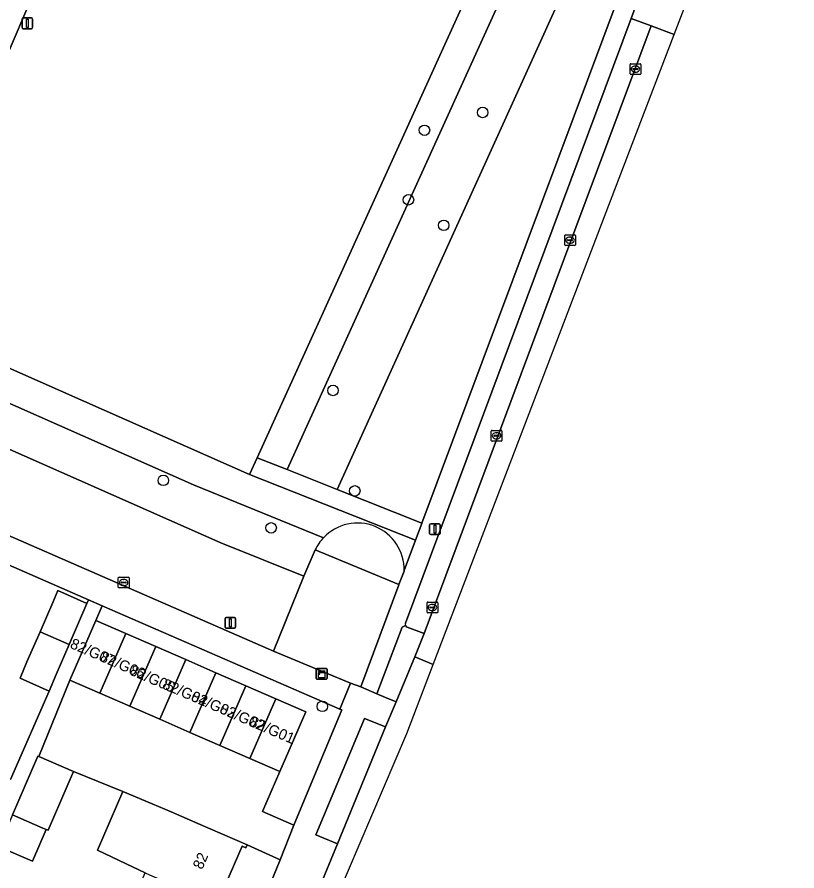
# Model space of a CAD drawing. Extents: x 162803 to 163818, y 381639 to 382475.
# Drawn here: x 163657.9 to 163730.5, y 381872 to 381951.4 of the extents above; entities that cross this region are included whole.
import ezdxf

# ---------------------------------------------------------------- set-up
doc = ezdxf.new("R2010")
doc.units = 0
for name, color, linetype in [('IMGEO_Boom', 7, 'Continuous'), ('IMGEO_Erf', 7, 'Continuous'), ('IMGEO_Groenvoorziening', 7, 'Continuous'), ('IMGEO_Kast', 7, 'Continuous'), ('IMGEO_Kolk', 7, 'Continuous'), ('IMGEO_Lichtmast', 7, 'Continuous'), ('IMGEO_Muur', 7, 'Continuous'), ('IMGEO_Pand', 7, 'Continuous'), ('IMGEO_Pand_nummerreeks', 7, 'Continuous'), ('IMGEO_Parkeervlak_open', 7, 'Continuous'), ('IMGEO_Rijbaan_lokaal_open', 7, 'Continuous'), ('IMGEO_Rioolput', 7, 'Continuous'), ('IMGEO_Voetpad_gesloten', 7, 'Continuous'), ('IMGEO_Voetpad_open', 7, 'Continuous')]:
    doc.layers.add(name, color=color, linetype=linetype)

msp = doc.modelspace()

# ---------------------------------------------------------------- linework, layer by layer
at = {"layer": 'IMGEO_Boom'}
for centre in [(163701.24, 381942.54), (163695.826, 381940.882), (163694.334, 381934.413), (163697.62, 381932.038), (163687.319, 381916.672), (163671.533, 381908.302), (163689.343, 381907.323), (163681.555, 381903.88), (163686.328, 381887.273)]:
    msp.add_circle(centre, 0.489, dxfattribs=at)
at = {"layer": 'IMGEO_Erf'}
for points in [[(163657.309, 381880.473), (163660.892, 381888.691), (163658.201, 381889.893), (163658.843, 381891.426), (163660.057, 381894.217), (163661.24, 381896.936), (163661.713, 381898.049), (163664.398, 381896.854), (163664.575, 381897.191), (163653.12, 381902.174)], [(163655.557, 381838.677), (163657.936, 381844.195), (163660.314, 381849.713), (163662.692, 381855.232), (163665.07, 381860.748), (163662.6, 381861.813), (163662.044, 381862.053), (163664.441, 381867.562), (163664.978, 381867.331), (163667.449, 381866.268), (163669.827, 381871.785), (163668.065, 381872.621), (163665.389, 381873.891), (163667.768, 381879.361), (163663.181, 381881.21), (163660.815, 381875.738), (163660.636, 381875.815), (163659.355, 381872.854), (163656.469, 381874.101)]]:
    msp.add_lwpolyline(points, dxfattribs=at)
for points in [[(163688.132, 381886.943), (163687.942, 381887.026), (163665.839, 381896.641), (163665.257, 381895.26), (163668.048, 381894.046), (163670.839, 381892.832), (163673.63, 381891.618), (163676.42, 381890.404), (163679.211, 381889.19), (163682.002, 381887.976), (163684.793, 381886.762), (163682.377, 381881.208), (163680.759, 381877.488), (163683.678, 381876.215)], [(163677.466, 381860.963), (163682.334, 381872.821), (163682.405, 381873), (163679.336, 381874.399), (163679.208, 381874.103), (163678.851, 381874.257), (163676.539, 381868.893), (163674.161, 381863.375), (163671.782, 381857.856), (163669.404, 381852.338), (163667.026, 381846.821), (163664.647, 381841.303), (163662.268, 381835.783), (163659.89, 381830.265), (163657.512, 381824.747), (163655.133, 381819.228), (163652.755, 381813.711), (163650.445, 381808.351), (163650.69, 381808.245), (163650.548, 381807.917), (163650.227, 381808.055), (163649.452, 381806.257), (163653.164, 381804.647), (163667.683, 381837.944)]]:
    msp.add_lwpolyline(points, close=True, dxfattribs=at)
at = {"layer": 'IMGEO_Groenvoorziening'}
for points in [[(163700.779, 381955.649), (163702.07, 381958.48), (163667.907, 381973.014), (163662.341, 381960.061), (163667.469, 381957.861), (163665.576, 381953.533), (163660.418, 381955.866), (163646.516, 381923.468), (163679.56, 381908.86), (163680.262, 381910.409)], [(163713.839, 381953.211), (163702.07, 381958.48), (163700.779, 381955.649), (163703.536, 381954.464), (163708.13, 381952.489), (163687.704, 381907.45), (163695.585, 381904.316)], [(163703.536, 381954.464), (163700.779, 381955.649), (163680.262, 381910.409), (163683.053, 381909.299)], [(163687.704, 381907.45), (163708.13, 381952.489), (163703.536, 381954.464), (163683.053, 381909.299)], [(163643.765, 381917.14), (163641.812, 381912.669), (163642.332, 381909.63), (163681.78, 381892.397), (163684.61, 381899.375), (163676.891, 381902.496)], [(163687.704, 381907.45), (163683.053, 381909.299), (163680.262, 381910.409), (163679.56, 381908.86), (163694.991, 381902.724), (163695.579, 381904.299), (163695.585, 381904.316)], [(163693.457, 381898.613), (163685.66, 381901.827), (163684.61, 381899.375), (163681.78, 381892.397), (163688.939, 381889.439), (163689.895, 381889.074), (163693.449, 381898.593)], [(163692.21, 381885.352), (163690.258, 381886.156), (163685.722, 381875.317), (163687.726, 381874.494)]]:
    msp.add_lwpolyline(points, close=True, dxfattribs=at)
for points in [[(163646.516, 381923.468), (163645.32, 381920.717), (163674.335, 381907.89), (163686.435, 381902.968)], [(163693.937, 381899.904), (163694.991, 381902.724), (163679.56, 381908.86), (163646.516, 381923.468)], [(163645.32, 381920.717), (163643.765, 381917.14), (163676.891, 381902.496), (163684.61, 381899.375), (163685.66, 381901.827)], [(163686.435, 381902.968), (163674.335, 381907.89), (163645.32, 381920.717)], [(163685.66, 381901.827), (163693.457, 381898.613), (163693.924, 381899.868), (163693.937, 381899.904)], [(163694.057, 381894.805), (163693.745, 381894.657), (163691.406, 381888.452), (163692.212, 381888.112), (163693.181, 381887.703), (163694.927, 381891.866)], [(163694.927, 381891.866), (163695.801, 381894.062), (163694.223, 381894.652)]]:
    msp.add_lwpolyline(points, dxfattribs=at)
for centre, radius, start, end in [((163689.594, 381899.987), 4.344, 358.90429, 136.6631), ((163689.594, 381899.987), 4.344, 358.90429, 136.6631), ((163689.616, 381899.973), 4.369, 136.73219, 154.89686), ((163689.616, 381899.973), 4.369, 136.73219, 154.89686), ((163694.309, 381894.912), 0.273, 202.94801, 251.71929)]:
    msp.add_arc(centre, radius, start, end, dxfattribs=at)
at = {"layer": 'IMGEO_Kast'}
for p, q in [((163685.763, 381889.872), (163685.763, 381890.713)), ((163685.763, 381890.713), (163685.763, 381889.872)), ((163685.838, 381890.797), (163686.679, 381890.797)), ((163686.679, 381890.797), (163685.838, 381890.797)), ((163686.763, 381890.722), (163686.763, 381889.881)), ((163686.763, 381889.881), (163686.763, 381890.722)), ((163686.688, 381889.797), (163685.847, 381889.797)), ((163685.847, 381889.797), (163686.688, 381889.797))]:
    msp.add_line(p, q, dxfattribs=at)
for points in [[(163685.958, 381890.587), (163686.558, 381890.587), (163686.558, 381890.502), (163685.958, 381890.502), (163685.958, 381890.587)], [(163685.958, 381890.412), (163686.558, 381890.412), (163686.558, 381889.923), (163685.958, 381889.923), (163685.958, 381890.412)]]:
    msp.add_lwpolyline(points, dxfattribs=at)
msp.add_circle((163686.042, 381890.261), 0.0377, dxfattribs=at)
for centre, start, end in [((163685.841, 381890.719), 92.4484, 184.28452), ((163685.841, 381890.719), 92.4484, 184.28452), ((163686.685, 381890.719), 2.4484, 94.28452), ((163686.685, 381890.719), 2.4484, 94.28452), ((163685.841, 381889.875), 182.4484, 274.28452), ((163685.841, 381889.875), 182.4484, 274.28452), ((163686.685, 381889.875), 272.4484, 4.28452), ((163686.685, 381889.875), 272.4484, 4.28452)]:
    msp.add_arc(centre, 0.0779, start, end, dxfattribs=at)
at = {"layer": 'IMGEO_Kolk'}
for p, q in [((163714.955, 381946.148), (163714.955, 381947)), ((163715.03, 381947.074), (163715.882, 381947.074)), ((163715.443, 381946.854), (163715.468, 381946.854)), ((163715.956, 381947), (163715.956, 381946.148)), ((163715.882, 381946.074), (163715.03, 381946.074)), ((163715.214, 381946.568), (163715.214, 381946.58)), ((163715.652, 381946.531), (163715.254, 381946.531)), ((163715.257, 381946.617), (163715.655, 381946.617)), ((163715.466, 381946.294), (163715.441, 381946.294)), ((163715.698, 381946.58), (163715.698, 381946.568)), ((163708.872, 381930.229), (163708.872, 381931.081)), ((163708.947, 381931.155), (163709.799, 381931.155)), ((163709.36, 381930.935), (163709.385, 381930.935)), ((163709.873, 381931.081), (163709.873, 381930.229)), ((163709.799, 381930.155), (163708.947, 381930.155)), ((163709.131, 381930.649), (163709.131, 381930.661)), ((163709.569, 381930.612), (163709.171, 381930.612)), ((163709.174, 381930.698), (163709.572, 381930.698)), ((163709.383, 381930.375), (163709.358, 381930.375)), ((163709.615, 381930.661), (163709.615, 381930.649)), ((163702.036, 381912.026), (163702.036, 381912.878)), ((163702.111, 381912.952), (163702.963, 381912.952)), ((163702.338, 381912.495), (163702.736, 381912.495)), ((163702.524, 381912.732), (163702.549, 381912.732)), ((163703.037, 381912.878), (163703.037, 381912.026)), ((163702.963, 381911.952), (163702.111, 381911.952)), ((163702.295, 381912.446), (163702.295, 381912.458)), ((163702.733, 381912.409), (163702.335, 381912.409)), ((163702.547, 381912.172), (163702.522, 381912.172)), ((163702.779, 381912.458), (163702.779, 381912.446)), ((163696.064, 381896.049), (163696.064, 381896.901)), ((163696.139, 381896.975), (163696.991, 381896.975)), ((163696.552, 381896.755), (163696.577, 381896.755)), ((163697.065, 381896.901), (163697.065, 381896.049)), ((163696.991, 381895.975), (163696.139, 381895.975)), ((163696.323, 381896.469), (163696.323, 381896.481)), ((163696.761, 381896.432), (163696.363, 381896.432)), ((163696.366, 381896.518), (163696.764, 381896.518)), ((163696.575, 381896.195), (163696.55, 381896.195)), ((163696.807, 381896.481), (163696.807, 381896.469))]:
    msp.add_line(p, q, dxfattribs=at)
for points in [[(163714.955, 381946.148), (163714.955, 381947)], [(163715.03, 381947.074), (163715.882, 381947.074)], [(163715.956, 381947), (163715.956, 381946.148)], [(163715.882, 381946.074), (163715.03, 381946.074)], [(163708.872, 381930.229), (163708.872, 381931.081)], [(163708.947, 381931.155), (163709.799, 381931.155)], [(163709.873, 381931.081), (163709.873, 381930.229)], [(163709.799, 381930.155), (163708.947, 381930.155)], [(163702.036, 381912.026), (163702.036, 381912.878)], [(163702.111, 381912.952), (163702.963, 381912.952)], [(163703.037, 381912.878), (163703.037, 381912.026)], [(163702.963, 381911.952), (163702.111, 381911.952)], [(163696.064, 381896.049), (163696.064, 381896.901)], [(163696.139, 381896.975), (163696.991, 381896.975)], [(163697.065, 381896.901), (163697.065, 381896.049)], [(163696.991, 381895.975), (163696.139, 381895.975)]]:
    msp.add_lwpolyline(points, dxfattribs=at)
for centre, radius, start, end in [((163715.032, 381946.998), 0.0765, 91.55205, 178.44795), ((163715.032, 381946.998), 0.0765, 91.55205, 178.44795), ((163715.88, 381946.998), 0.0765, 1.55205, 88.44795), ((163715.88, 381946.998), 0.0765, 1.55205, 88.44795), ((163715.032, 381946.15), 0.0765, 181.55205, 268.44795), ((163715.032, 381946.15), 0.0765, 181.55205, 268.44795), ((163715.254, 381946.577), 0.0403, 85.87752, 175.75265), ((163715.251, 381946.567), 0.0366, 178.93798, 274.71019), ((163715.655, 381946.574), 0.043, 264.86636, 352.45326), ((163715.659, 381946.579), 0.0386, 1.73085, 96.63898), ((163715.88, 381946.15), 0.0765, 271.55205, 358.44795), ((163715.88, 381946.15), 0.0765, 271.55205, 358.44795), ((163708.949, 381931.079), 0.0765, 91.55205, 178.44795), ((163708.949, 381931.079), 0.0765, 91.55205, 178.44795), ((163709.797, 381931.079), 0.0765, 1.55205, 88.44795), ((163709.797, 381931.079), 0.0765, 1.55205, 88.44795), ((163708.949, 381930.231), 0.0765, 181.55205, 268.44795), ((163708.949, 381930.231), 0.0765, 181.55205, 268.44795), ((163709.171, 381930.658), 0.0403, 85.87752, 175.75265), ((163709.168, 381930.648), 0.0366, 178.93798, 274.71019), ((163709.572, 381930.655), 0.043, 264.86636, 352.45326), ((163709.576, 381930.66), 0.0386, 1.73085, 96.63898), ((163709.797, 381930.231), 0.0765, 271.55205, 358.44795), ((163709.797, 381930.231), 0.0765, 271.55205, 358.44795), ((163702.113, 381912.876), 0.0765, 91.55205, 178.44795), ((163702.113, 381912.876), 0.0765, 91.55205, 178.44795), ((163702.335, 381912.455), 0.0403, 85.87752, 175.75265), ((163702.74, 381912.457), 0.0386, 1.73085, 96.63898), ((163702.961, 381912.876), 0.0765, 1.55205, 88.44795), ((163702.961, 381912.876), 0.0765, 1.55205, 88.44795), ((163702.113, 381912.028), 0.0765, 181.55205, 268.44795), ((163702.113, 381912.028), 0.0765, 181.55205, 268.44795), ((163702.332, 381912.445), 0.0366, 178.93798, 274.71019), ((163702.736, 381912.452), 0.043, 264.86636, 352.45326), ((163702.961, 381912.028), 0.0765, 271.55205, 358.44795), ((163702.961, 381912.028), 0.0765, 271.55205, 358.44795), ((163696.141, 381896.899), 0.0765, 91.55205, 178.44795), ((163696.141, 381896.899), 0.0765, 91.55205, 178.44795), ((163696.989, 381896.899), 0.0765, 1.55205, 88.44795), ((163696.989, 381896.899), 0.0765, 1.55205, 88.44795), ((163696.141, 381896.051), 0.0765, 181.55205, 268.44795), ((163696.141, 381896.051), 0.0765, 181.55205, 268.44795), ((163696.363, 381896.478), 0.0403, 85.87752, 175.75265), ((163696.36, 381896.468), 0.0366, 178.93798, 274.71019), ((163696.764, 381896.475), 0.043, 264.86636, 352.45326), ((163696.768, 381896.48), 0.0386, 1.73085, 96.63898), ((163696.989, 381896.051), 0.0765, 271.55205, 358.44795), ((163696.989, 381896.051), 0.0765, 271.55205, 358.44795)]:
    msp.add_arc(centre, radius, start, end, dxfattribs=at)
for centre, major_axis, ratio, start_param, end_param in [((163715.442, 381946.574), (-0.387, 0.002), 0.722429, 4.712389, 7.853982), ((163715.467, 381946.574), (-0.39, 0.002), 0.717154, 1.570796, 4.712389), ((163709.359, 381930.655), (-0.387, 0.002), 0.722429, 4.712389, 7.853982), ((163709.384, 381930.655), (-0.39, 0.002), 0.717154, 1.570796, 4.712389), ((163702.523, 381912.452), (-0.387, 0.002), 0.722429, 4.712389, 7.853982), ((163702.548, 381912.452), (-0.39, 0.002), 0.717154, 1.570796, 4.712389), ((163696.551, 381896.475), (-0.387, 0.002), 0.722429, 4.712389, 7.853982), ((163696.576, 381896.475), (-0.39, 0.002), 0.717154, 1.570796, 4.712389)]:
    msp.add_ellipse(centre, major_axis=major_axis, ratio=ratio, start_param=start_param, end_param=end_param, dxfattribs=at)
at = {"layer": 'IMGEO_Lichtmast'}
for p, q in [((163658.379, 381950.433), (163658.379, 381951.233)), ((163658.379, 381951.233), (163658.379, 381950.433)), ((163658.479, 381951.333), (163659.269, 381951.333)), ((163659.269, 381951.333), (163658.479, 381951.333)), ((163659.369, 381951.233), (163659.369, 381950.433)), ((163659.369, 381950.433), (163659.369, 381951.233)), ((163659.269, 381950.333), (163658.479, 381950.333)), ((163658.479, 381950.333), (163659.269, 381950.333)), ((163696.305, 381903.369), (163696.305, 381904.169)), ((163696.305, 381904.169), (163696.305, 381903.369)), ((163696.405, 381904.269), (163697.195, 381904.269)), ((163697.195, 381904.269), (163696.405, 381904.269)), ((163697.295, 381904.169), (163697.295, 381903.369)), ((163697.295, 381903.369), (163697.295, 381904.169)), ((163697.195, 381903.269), (163696.405, 381903.269)), ((163696.405, 381903.269), (163697.195, 381903.269)), ((163677.268, 381894.643), (163677.268, 381895.443)), ((163677.268, 381895.443), (163677.268, 381894.643)), ((163677.368, 381895.543), (163678.158, 381895.543)), ((163678.158, 381895.543), (163677.368, 381895.543)), ((163678.258, 381895.443), (163678.258, 381894.643)), ((163678.258, 381894.643), (163678.258, 381895.443)), ((163678.158, 381894.543), (163677.368, 381894.543)), ((163677.368, 381894.543), (163678.158, 381894.543))]:
    msp.add_line(p, q, dxfattribs=at)
for points in [[(163658.799, 381951.208), (163658.949, 381951.208), (163658.949, 381950.458), (163658.799, 381950.458), (163658.799, 381951.208)], [(163696.725, 381904.144), (163696.875, 381904.144), (163696.875, 381903.394), (163696.725, 381903.394), (163696.725, 381904.144)], [(163677.688, 381895.418), (163677.838, 381895.418), (163677.838, 381894.668), (163677.688, 381894.668), (163677.688, 381895.418)]]:
    msp.add_lwpolyline(points, dxfattribs=at)
for centre, start, end in [((163658.479, 381951.233), 90, 180), ((163658.479, 381951.233), 90, 180), ((163659.269, 381951.233), 0, 90), ((163659.269, 381951.233), 360, 90), ((163658.479, 381950.433), 180, 270), ((163658.479, 381950.433), 180, 270), ((163659.269, 381950.433), 270, 0), ((163659.269, 381950.433), 270, 0), ((163696.405, 381904.169), 90, 180), ((163696.405, 381904.169), 90, 180), ((163697.195, 381904.169), 0, 90), ((163697.195, 381904.169), 360, 90), ((163696.405, 381903.369), 180, 270), ((163696.405, 381903.369), 180, 270), ((163697.195, 381903.369), 270, 0), ((163697.195, 381903.369), 270, 0), ((163677.368, 381895.443), 90, 180), ((163677.368, 381895.443), 90, 180), ((163678.158, 381895.443), 0, 90), ((163678.158, 381895.443), 360, 90), ((163677.368, 381894.643), 180, 270), ((163677.368, 381894.643), 180, 270), ((163678.158, 381894.643), 270, 0), ((163678.158, 381894.643), 270, 0)]:
    msp.add_arc(centre, 0.1, start, end, dxfattribs=at)
at = {"layer": 'IMGEO_Muur'}
msp.add_lwpolyline([(163664.575, 381897.191), (163653.12, 381902.174)], dxfattribs=at)
at = {"layer": 'IMGEO_Pand'}
for points in [[(163664.398, 381896.854), (163661.713, 381898.049), (163661.24, 381896.936), (163660.057, 381894.217), (163662.769, 381893.038)], [(163668.048, 381894.046), (163665.257, 381895.26), (163662.841, 381889.707), (163665.632, 381888.493)], [(163662.769, 381893.038), (163660.057, 381894.217), (163658.843, 381891.426), (163658.201, 381889.893), (163660.892, 381888.691), (163661.554, 381890.246)], [(163668.048, 381894.046), (163665.632, 381888.493), (163668.423, 381887.279), (163670.839, 381892.832)], [(163673.63, 381891.618), (163670.839, 381892.832), (163668.423, 381887.279), (163671.214, 381886.065)], [(163673.63, 381891.618), (163671.214, 381886.065), (163674.004, 381884.85), (163676.42, 381890.404)], [(163679.211, 381889.19), (163676.42, 381890.404), (163674.004, 381884.85), (163676.795, 381883.636)], [(163679.586, 381882.422), (163682.002, 381887.976), (163679.211, 381889.19), (163676.795, 381883.636)], [(163679.586, 381882.422), (163682.377, 381881.208), (163684.793, 381886.762), (163682.002, 381887.976)], [(163659.931, 381882.615), (163659.862, 381882.645), (163657.496, 381877.173), (163660.329, 381875.948), (163660.636, 381875.815), (163660.815, 381875.738), (163663.181, 381881.21)], [(163678.851, 381874.257), (163679.208, 381874.103), (163679.336, 381874.399), (163674.745, 381876.378), (163672.267, 381877.446), (163670.477, 381878.199), (163667.768, 381879.361), (163665.389, 381873.891), (163668.065, 381872.621), (163669.827, 381871.785), (163670.24, 381871.608), (163676.539, 381868.893)], [(163660.329, 381875.948), (163657.496, 381877.173), (163657.466, 381877.103), (163656.215, 381874.211), (163656.469, 381874.101), (163659.355, 381872.854), (163660.636, 381875.815)]]:
    msp.add_lwpolyline(points, close=True, dxfattribs=at)
at = {"layer": 'IMGEO_Parkeervlak_open'}
for points in [[(163716.913, 381950.599), (163715.074, 381951.3), (163694.055, 381895.014)], [(163694.223, 381894.652), (163695.801, 381894.062), (163716.913, 381950.599)]]:
    msp.add_lwpolyline(points, dxfattribs=at)
for centre, radius, start, end in [((163694.305, 381894.912), 0.27, 157.76287, 203.33367), ((163694.309, 381894.912), 0.273, 202.94801, 251.71929)]:
    msp.add_arc(centre, radius, start, end, dxfattribs=at)
at = {"layer": 'IMGEO_Rijbaan_lokaal_open'}
for points in [[(163719.072, 381949.802), (163721.244, 381955.481), (163718.941, 381956.239), (163717.064, 381956.867), (163715.074, 381951.3), (163716.913, 381950.599)], [(163696.644, 381891.17), (163716.528, 381943.149), (163719.072, 381949.802), (163716.913, 381950.599), (163695.801, 381894.062), (163694.927, 381891.866)], [(163679.586, 381882.422), (163676.795, 381883.636), (163674.004, 381884.85), (163671.214, 381886.065), (163668.423, 381887.279), (163665.632, 381888.493), (163662.841, 381889.707), (163659.931, 381882.615), (163663.181, 381881.21), (163667.768, 381879.361), (163670.477, 381878.199), (163672.267, 381877.446), (163674.745, 381876.378), (163679.336, 381874.399), (163682.405, 381873), (163683.678, 381876.215), (163680.759, 381877.488), (163682.377, 381881.208)]]:
    msp.add_lwpolyline(points, close=True, dxfattribs=at)
msp.add_lwpolyline([(163687.688, 381869.48), (163694.183, 381884.736), (163696.644, 381891.17), (163694.927, 381891.866), (163693.181, 381887.703), (163692.21, 381885.352), (163687.726, 381874.494), (163685.953, 381870.198), (163687.688, 381869.48)], dxfattribs=at)
at = {"layer": 'IMGEO_Rioolput'}
for p, q in [((163667.338, 381898.37), (163667.338, 381899.222)), ((163667.413, 381899.296), (163668.265, 381899.296)), ((163667.826, 381899.076), (163667.851, 381899.076)), ((163668.339, 381899.222), (163668.339, 381898.37)), ((163668.265, 381898.296), (163667.413, 381898.296)), ((163667.597, 381898.79), (163667.597, 381898.802)), ((163668.035, 381898.753), (163667.637, 381898.753)), ((163667.64, 381898.839), (163668.038, 381898.839)), ((163667.849, 381898.516), (163667.824, 381898.516)), ((163668.081, 381898.802), (163668.081, 381898.79))]:
    msp.add_line(p, q, dxfattribs=at)
for points in [[(163667.338, 381898.37), (163667.338, 381899.222)], [(163667.413, 381899.296), (163668.265, 381899.296)], [(163668.339, 381899.222), (163668.339, 381898.37)], [(163668.265, 381898.296), (163667.413, 381898.296)]]:
    msp.add_lwpolyline(points, dxfattribs=at)
for centre, radius, start, end in [((163667.415, 381899.22), 0.0765, 91.55205, 178.44795), ((163667.415, 381899.22), 0.0765, 91.55205, 178.44795), ((163668.263, 381899.22), 0.0765, 1.55205, 88.44795), ((163668.263, 381899.22), 0.0765, 1.55205, 88.44795), ((163667.415, 381898.372), 0.0765, 181.55205, 268.44795), ((163667.415, 381898.372), 0.0765, 181.55205, 268.44795), ((163667.637, 381898.799), 0.0403, 85.87752, 175.75265), ((163667.634, 381898.789), 0.0366, 178.93798, 274.71019), ((163668.038, 381898.796), 0.043, 264.86636, 352.45326), ((163668.042, 381898.801), 0.0386, 1.73085, 96.63898), ((163668.263, 381898.372), 0.0765, 271.55205, 358.44795), ((163668.263, 381898.372), 0.0765, 271.55205, 358.44795)]:
    msp.add_arc(centre, radius, start, end, dxfattribs=at)
for centre, major_axis, ratio, start_param, end_param in [((163667.825, 381898.796), (-0.387, 0.002), 0.722429, 4.712389, 7.853982), ((163667.85, 381898.796), (-0.39, 0.002), 0.717154, 1.570796, 4.712389)]:
    msp.add_ellipse(centre, major_axis=major_axis, ratio=ratio, start_param=start_param, end_param=end_param, dxfattribs=at)
at = {"layer": 'IMGEO_Voetpad_gesloten'}
msp.add_lwpolyline([(163660.418, 381955.866), (163662.341, 381960.061), (163667.907, 381973.014), (163666.137, 381973.747), (163644.659, 381924.189), (163643.466, 381921.436), (163640.727, 381915.155), (163641.812, 381912.669), (163643.765, 381917.14), (163645.32, 381920.717), (163646.516, 381923.468)], close=True, dxfattribs=at)
at = {"layer": 'IMGEO_Voetpad_open'}
for points in [[(163730.206, 382000.382), (163715.612, 381958.161), (163715.606, 381958.143), (163714.65, 381955.378), (163714.611, 381955.275), (163713.852, 381953.247), (163713.839, 381953.211), (163695.585, 381904.316), (163695.579, 381904.299), (163694.991, 381902.724), (163693.937, 381899.904), (163693.924, 381899.868), (163693.457, 381898.613), (163693.449, 381898.593), (163689.895, 381889.074), (163691.406, 381888.452), (163693.745, 381894.657), (163694.057, 381894.805)], [(163715.074, 381951.3), (163717.064, 381956.867), (163730.482, 381995.724)], [(163694.055, 381895.014), (163715.074, 381951.3)], [(163639.549, 381908.078), (163642.997, 381906.578), (163653.12, 381902.174), (163664.575, 381897.191), (163665.839, 381896.641), (163687.942, 381887.026), (163688.939, 381889.439), (163681.78, 381892.397), (163642.332, 381909.63)], [(163657.496, 381877.173), (163659.862, 381882.645), (163659.931, 381882.615), (163662.841, 381889.707), (163665.257, 381895.26), (163665.839, 381896.641), (163664.575, 381897.191), (163664.398, 381896.854), (163662.769, 381893.038), (163661.554, 381890.246), (163660.892, 381888.691), (163657.309, 381880.473)], [(163682.976, 381867.496), (163684.593, 381866.843), (163685.243, 381868.375), (163685.953, 381870.198), (163687.726, 381874.494), (163685.722, 381875.317), (163690.258, 381886.156), (163692.21, 381885.352), (163693.181, 381887.703), (163692.212, 381888.112), (163691.406, 381888.452), (163689.895, 381889.074), (163688.939, 381889.439), (163687.942, 381887.026), (163688.132, 381886.943), (163683.678, 381876.215), (163682.405, 381873), (163682.334, 381872.821), (163677.466, 381860.963), (163667.683, 381837.944), (163653.164, 381804.647)]]:
    msp.add_lwpolyline(points, dxfattribs=at)
msp.add_arc((163694.305, 381894.912), 0.27, 157.76287, 203.33367, dxfattribs=at)

# ---------------------------------------------------------------- texts
at = {"layer": 'IMGEO_Pand_nummerreeks'}
for s, rotation, p in [('82/G07', 336.74741, (163662.772, 381892.736)), ('82/G06', 336.74741, (163665.554, 381891.528)), ('82/G05', 336.74741, (163668.308, 381890.263)), ('82/G04', 336.74741, (163671.354, 381888.975)), ('82/G03', 336.74741, (163674.021, 381887.829)), ('82/G02', 336.74741, (163676.682, 381886.685)), ('82/G01', 336.74741, (163679.456, 381885.494)), ('82', 66.68083, (163675.143, 381872.023))]:
    msp.add_text(s, height=1, rotation=rotation, dxfattribs=at).set_placement(p)

doc.saveas('drawing.dxf')
